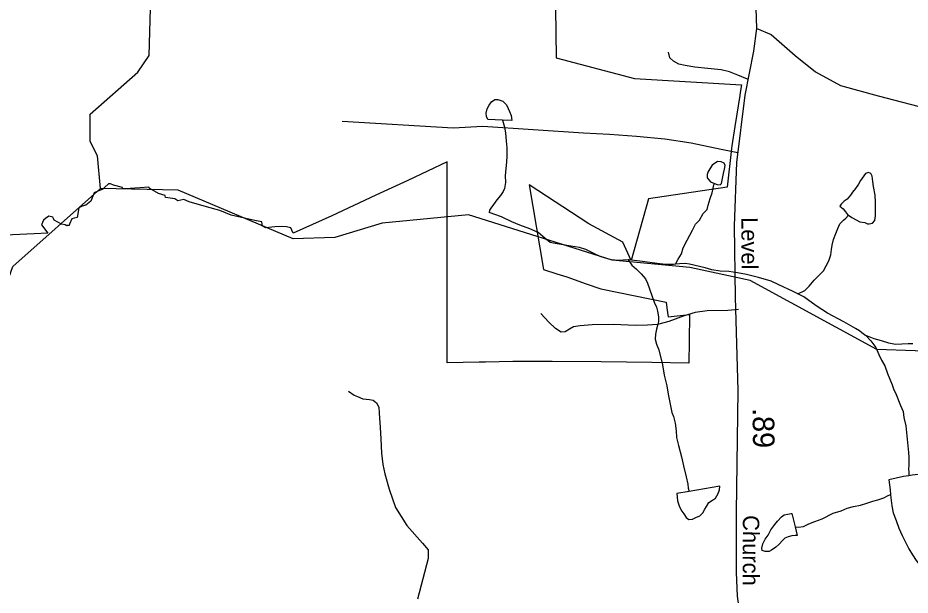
# Model space of a CAD drawing. Extents: x 2001466 to 2224147, y 644118 to 847247.
# Drawn here: x 2024898 to 2030071, y 732621 to 735969 of the extents above; entities that cross this region are included whole.
import ezdxf

# ---------------------------------------------------------------- set-up
doc = ezdxf.new("R2010")
doc.units = 0
for name, color, linetype in [('Exist Boundary Political City Limit New Hole', 7, 'Continuous'), ('Exist Hydrographic Creek Single Shore', 7, 'Continuous'), ('Exist Hydrographic Misc Water Feature', 7, 'Continuous'), ('Exist Road Non-System Type 51', 7, 'Continuous'), ('Exist Road Secondary Mileage Hundredths English Label', 7, 'Continuous'), ('Exist Road Secondary Type 51 Attributed', 7, 'Continuous'), ('Exist Road Secondary Type 51 Label', 7, 'Continuous'), ('Map Preparation Boundary City Limit Buffer Line', 7, 'Continuous')]:
    doc.layers.add(name, color=color, linetype=linetype)

msp = doc.modelspace()

# ---------------------------------------------------------------- linework, layer by layer
at = {"layer": 'Exist Boundary Political City Limit New Hole'}
for points in [[(2028015.2, 736024.8), (2028018.1, 735737.2), (2028472.4, 735617.6), (2029093.5, 735580.1), (2029085.2, 735535.6), (2029082.6, 735519.5), (2029053.9, 735338.4), (2029036.1, 735226.1), (2029034.9, 735212.1), (2029010.6, 734987.8), (2028553, 734918.6), (2028452.5, 734562.4), (2028404.6, 734668.1), (2028208.4, 734774.4), (2027862.1, 735000), (2027944.6, 734510.5), (2028022.9, 734485.5), (2028080.5, 734466.7), (2028192, 734427), (2028276.9, 734397.5), (2028382.2, 734375.5), (2028656.1, 734320.8), (2028660.8, 734287), (2028664.4, 734260.7), (2028668, 734236), (2028791.2, 734248.1), (2028789, 734094.1), (2028788, 733967.2), (2028572.8, 733970.9), (2028280.2, 733974.2), (2027995, 733976.7), (2027767.5, 733976.9), (2027609, 733972.5), (2027571.8, 733971.6), (2027387.6, 733969.2), (2027386.9, 734376.3), (2027386.5, 734694.2), (2027386.1, 734996.5), (2027385.9, 735133.2), (2027159.4, 735025.6), (2026973.1, 734941.6), (2026719.2, 734821.4), (2026493.8, 734720.2), (2026486.2, 734737.2), (2026480.2, 734751), (2026454.6, 734756.2), (2026427.9, 734759.4), (2026387.8, 734757.8), (2026336.2, 734751.9), (2026327.8, 734755.2), (2026318.5, 734760.9), (2026313, 734770.4), (2026313.8, 734775.4), (2026313.4, 734785.4), (2026281.8, 734791.2), (2026245.8, 734799.5), (2026212.8, 734807.2), (2026134, 734825.5), (2026068.8, 734850.9), (2025991.2, 734873), (2025891, 734902.4), (2025861.2, 734916.4), (2025843.2, 734911.7), (2025826.4, 734907.2), (2025808.9, 734918.9), (2025753.5, 734926.5), (2025752.8, 734938.5), (2025712.8, 734951.2), (2025663.4, 734979.8), (2025656.9, 734986.2), (2025605.6, 734982.9), (2025520.6, 734977.7), (2025503.2, 734976.6), (2025504.6, 734985.5), (2025452.4, 734999.5), (2025435.5, 735005.8), (2025423.5, 735006.1), (2025399.6, 734984.3), (2025390.2, 734975.8), (2025357.2, 734961.7), (2025348.4, 734957.7), (2025339.9, 734953.8), (2025320.5, 734906.6), (2025292.8, 734882.1), (2025271.9, 734876.2), (2025252.6, 734866.9), (2025241.4, 734812), (2025225.2, 734807.1), (2025211.8, 734803.1), (2025197.5, 734773.2)], [(2025197.5, 734773.2), (2025194.8, 734765.7), (2025184.2, 734764.6), (2025181.2, 734762.9), (2025173.1, 734768.9), (2025150.4, 734772.6), (2025108.8, 734796.4), (2025105, 734806.2), (2025101.9, 734814.1), (2025077.2, 734818.8), (2025058.1, 734804.5), (2025046, 734795.6), (2025035.2, 734769.6), (2025071.1, 734720.3), (2024992.9, 734716.5), (2024656.5, 734700.5)]]:
    msp.add_lwpolyline(points, dxfattribs=at)
at = {"layer": 'Exist Hydrographic Creek Single Shore'}
for points in [[(2025377.3, 734978.6), (2025360.3, 735169.2), (2025318.3, 735252.1), (2025318.3, 735409.6), (2025593.3, 735653.4), (2025660.3, 735750.5), (2025668.3, 736094.8), (2025868.2, 736159.6), (2025926.3, 736243.8), (2026118.4, 736335), (2026143.2, 736386.9), (2026067.3, 736526.3), (2026084.4, 736617.8), (2026142.4, 736669.1), (2026242.3, 736703.2), (2026276.3, 736768.1), (2026442.4, 736836.9)], [(2024303.3, 733192.6), (2024320.3, 733244.8), (2024411.3, 733318.3), (2024478.4, 733609), (2024553.2, 733735.5), (2024653.3, 733841.7), (2024652.3, 733917.2), (2024536.4, 734018), (2024544.4, 734119.5), (2024794.4, 734317.9), (2024869.4, 734526.3), (2025377.3, 734978.6)], [(2029877.2, 734046.8), (2029143.3, 734445.7), (2028793.3, 734521.7), (2028343.2, 734563.7), (2027510.3, 734826.8), (2027010.4, 734777.9), (2026735.4, 734695), (2026494.3, 734686.7), (2025827.2, 734969.4), (2025377.3, 734978.6)], [(2033045.3, 730983.3), (2033203.4, 731222.8), (2033211.4, 731458.9), (2032461.3, 732622.6), (2032361.2, 732880.5), (2032227.3, 733040.7), (2031552.3, 733415.5), (2030877.3, 733914.8), (2030718.3, 733980.4), (2030543.2, 734023.3), (2029877.2, 734046.8)]]:
    msp.add_lwpolyline(points, dxfattribs=at)
at = {"layer": 'Exist Hydrographic Misc Water Feature'}
for points in [[(2027707.6, 735375.6), (2027623.3, 735379), (2027614.9, 735397.2), (2027612.8, 735416.9), (2027618.8, 735441.4), (2027630.5, 735463.3), (2027644.6, 735481.1), (2027662.7, 735495.5), (2027680.5, 735495.1), (2027708.8, 735485.5), (2027730.7, 735465.3), (2027740.8, 735443.9), (2027749, 735425.7), (2027757, 735403.4), (2027759, 735389.4), (2027761.1, 735373.7), (2027707.6, 735375.6)], [(2027707.6, 735375.6), (2027719.2, 735335.2), (2027725.4, 735303.1), (2027729.5, 735253.8), (2027733.6, 735215.2), (2027731.8, 735169.2), (2027730.1, 735131.5), (2027726.2, 735095.5), (2027722.3, 735053), (2027724.6, 735013.6), (2027718.8, 734979.2), (2027710.8, 734961.3), (2027696.9, 734939.5), (2027675, 734912.8), (2027655.1, 734887), (2027639.1, 734865.1), (2027633.1, 734852.9), (2027629.8, 734840.7)], [(2028936.4, 735007.7), (2028952.8, 735002.4), (2028968.8, 735000.4), (2028976.8, 735008.5), (2028982.6, 735037), (2028988.5, 735066.5), (2028994.5, 735091), (2028998.2, 735113.1), (2028992.4, 735127.1), (2028974.4, 735134.8), (2028954.3, 735136.9), (2028922.5, 735114.6), (2028900.6, 735078.1), (2028893.4, 735061.1), (2028894.6, 735042.2), (2028912.6, 735018), (2028936.4, 735007.7)], [(2029712.4, 734824.5), (2029733.5, 734811.7), (2029779.8, 734786.2), (2029807.7, 734782.4), (2029823.7, 734773.8), (2029833.7, 734774.5), (2029851.8, 734778.2), (2029865.7, 734794.3), (2029869.6, 734820.4), (2029869.2, 734900), (2029867.4, 734940.2), (2029859, 734990.4), (2029854.9, 735020.1), (2029850.8, 735050.5), (2029842.8, 735066.2), (2029828.8, 735072.3), (2029812.6, 735066), (2029782.9, 735025.6), (2029771, 735003.8), (2029753, 734980.3), (2029737, 734957.7), (2029725.1, 734939.9), (2029705.2, 734917.3), (2029687.3, 734905.4), (2029671.1, 734889.3), (2029663.3, 734877.2), (2029683.2, 734861.2), (2029695.3, 734843.7), (2029707.4, 734827.9), (2029712.4, 734824.5)], [(2028711.1, 734540.6), (2028726.5, 734569.8), (2028744.5, 734601.4), (2028754.1, 734635.7), (2028778.1, 734679.5), (2028809.9, 734737.9), (2028825.7, 734772), (2028849.7, 734796.2), (2028871.2, 734834.3), (2028893.4, 734858.4), (2028899.5, 734882.1), (2028911, 734922), (2028923.1, 734954.6), (2028928.8, 734980.7), (2028932.7, 735000.4), (2028936.4, 735007.7)], [(2028436.1, 734565.9), (2028378.5, 734562.2), (2028340.3, 734565.4), (2028304.5, 734576), (2028274.1, 734585.6), (2028244.4, 734599.3), (2028190.3, 734625), (2028154, 734637.3), (2028104.1, 734644.9), (2028047.9, 734654.2), (2028011.9, 734660.7), (2027983.8, 734666.1), (2027953.8, 734692.2), (2027913.6, 734724.2), (2027865.7, 734745.7), (2027807.6, 734767.4), (2027761.3, 734785.5), (2027701.2, 734815.5), (2027629.8, 734840.7)], [(2029420.4, 734367.8), (2029459.5, 734388.3), (2029485, 734412.4), (2029514.9, 734448.7), (2029569, 734502.6), (2029584.6, 734531), (2029598.8, 734559.4), (2029610.6, 734595.2), (2029614.3, 734625.5), (2029618.2, 734650.9), (2029626.2, 734683.5), (2029640, 734717.7), (2029651.9, 734747.8), (2029663.8, 734773.8), (2029683.6, 734795.6), (2029697.6, 734807.6), (2029712.4, 734824.5)], [(2028711.1, 734540.6), (2028698.6, 734539.2), (2028656.5, 734539.2), (2028620.5, 734543.3), (2028574.5, 734549.1), (2028518.3, 734556.8), (2028440.2, 734566.6), (2028436.1, 734565.9)], [(2028436.1, 734565.9), (2028456.6, 734534.3), (2028484.7, 734512.4), (2028511, 734484.8), (2028536.6, 734456.4), (2028548.9, 734430.7), (2028587.4, 734320.8), (2028599.5, 734291), (2028605.7, 734267.2), (2028611.8, 734235.1), (2028611.8, 734208.8), (2028605.9, 734185.1), (2028600.2, 734164.7), (2028594.2, 734134.5), (2028592.4, 734105), (2028600.4, 734076.9), (2028614.5, 734044.7), (2028634.8, 733956.5), (2028645.1, 733897.2), (2028659.4, 733834.6), (2028667.6, 733786.9), (2028690, 733681.4), (2028698, 733657.4), (2028708, 733618.7), (2028714.4, 733573.4), (2028716.6, 733534.9), (2028728.7, 733489.5), (2028744.9, 733423.5), (2028757.2, 733370.8), (2028771.4, 733307.3), (2028781.4, 733265.3), (2028783.7, 733241.4), (2028790, 733222.4)], [(2029420.4, 734367.8), (2029393.1, 734382.3), (2029309.2, 734421.7), (2029265.1, 734441.6), (2029190.7, 734463.5), (2029121, 734481.4), (2029068.9, 734490.7), (2029018.9, 734499.1), (2028968.8, 734500), (2028920.6, 734508.4), (2028882.7, 734519.8), (2028790.6, 734541.4), (2028766.7, 734543.6), (2028734.5, 734543.4), (2028711.1, 734540.6)], [(2029806.3, 734130.2), (2029790.3, 734142.1), (2029776.3, 734153.8), (2029754.4, 734167.5), (2029726.1, 734183.6), (2029686.1, 734205.7), (2029591.8, 734256.9), (2029525.8, 734298.4), (2029453.4, 734350.8), (2029420.4, 734367.8)], [(2030086.6, 734078.6), (2030058.7, 734079.2), (2029984.7, 734074.9), (2029946.5, 734082.3), (2029904.5, 734096.2), (2029862.2, 734107.8), (2029813.2, 734127.5), (2029806.3, 734130.2)], [(2029806.3, 734130.2), (2029813.2, 734127.5), (2029842.8, 734095.9), (2029870.9, 734058.4), (2029888.7, 734016.2), (2029904.9, 733983.9), (2029923.1, 733950.7), (2029939.3, 733906.1), (2029965.6, 733840.8), (2029973.8, 733818.5), (2029989.8, 733784.5), (2030014, 733720.8), (2030030.2, 733686.8), (2030034.3, 733650.7), (2030044.7, 733602.9), (2030061.1, 733448.3), (2030063.2, 733420.4), (2030063.4, 733399.1), (2030063.4, 733372.8), (2030061.4, 733354.8), (2030063.6, 733335.1), (2030063.6, 733313.8)], [(2030063.6, 733313.8), (2030031.6, 733308.7), (2029947.8, 733289.9), (2029953.9, 733232.3), (2029956.6, 733205.2)], [(2030174.5, 732780), (2030179.7, 732797.1), (2030175.6, 732816.9), (2030163.5, 732836.8), (2030149.3, 732860.9), (2030141.3, 732884.8), (2030141.1, 732911), (2030139.3, 732940.6), (2030140.9, 732980.8), (2030138.9, 733021), (2030140.7, 733054.6), (2030146.4, 733090.6), (2030154.4, 733119.1), (2030164.1, 733155), (2030174.1, 733177), (2030188.1, 733198.8), (2030192, 733231.6), (2030193.8, 733259.4), (2030191.8, 733284.9), (2030191.6, 733309.5), (2030191.8, 733327.6), (2030171.7, 733327.2), (2030081.7, 733316.7), (2030063.6, 733313.8)], [(2028790, 733222.4), (2028717.9, 733210.8), (2028722, 733168.9), (2028734.3, 733133.4), (2028746.4, 733109.3), (2028758.2, 733093.5), (2028772.4, 733071), (2028788.4, 733060.9), (2028808.5, 733062.9), (2028828.4, 733071.6), (2028852.4, 733081.8), (2028868.4, 733097.8), (2028880.3, 733119.7), (2028890.1, 733135.9), (2028904.2, 733157.8), (2028924.1, 733172.1), (2028942, 733184.1), (2028957.8, 733210), (2028965.8, 733232), (2028967.6, 733252.5), (2028790, 733222.4)], [(2029403.1, 733018), (2029422.8, 733015.9), (2029452.8, 733020.2), (2029482.5, 733034.4), (2029518.6, 733048.4), (2029560.6, 733064.8), (2029624.4, 733097.1), (2029670.5, 733111), (2029706.2, 733125), (2029742.1, 733135), (2029782.3, 733143.1), (2029820.2, 733153.9), (2029854.2, 733165.5), (2029884, 733173.9), (2029918.2, 733186.3), (2029940.2, 733196.5), (2029956.6, 733205.2)], [(2029956.6, 733205.2), (2029958.2, 733186.3), (2029964.4, 733140.2), (2029972.4, 733098.3), (2029988.8, 733054.4), (2030004.8, 733010.7), (2030025.1, 732966.8), (2030041.3, 732932.8), (2030063.2, 732890.5), (2030083.5, 732854.8), (2030105.6, 732822.4), (2030121.8, 732802.4), (2030141.7, 732790.5), (2030159.8, 732785.2), (2030169.8, 732779.3), (2030174.5, 732780)], [(2029403.1, 733018), (2029415, 732967.7), (2029405, 732968), (2029385.1, 732965.8), (2029362.9, 732959.7), (2029344.9, 732951.1), (2029333, 732939.9), (2029309.2, 732915.8), (2029291.2, 732899.7), (2029267.4, 732883), (2029253.2, 732875.1), (2029245.2, 732875.3), (2029229.3, 732874.8), (2029213.3, 732880.8), (2029211.2, 732893.1), (2029217.2, 732919.3), (2029231.1, 732945.2), (2029246.9, 732969.5), (2029262.9, 732999.6), (2029286.7, 733031.1), (2029302.5, 733051.3), (2029324.6, 733075.4), (2029340.4, 733087.4), (2029362.3, 733091.8), (2029380.4, 733095.5), (2029384.5, 733095.5), (2029403.1, 733018)]]:
    msp.add_lwpolyline(points, dxfattribs=at)
at = {"layer": 'Exist Road Non-System Type 51'}
for points in [[(2029128.2, 735614), (2029071.7, 735637.3), (2029024.1, 735656.3), (2028974.3, 735667.3), (2028898.4, 735674.9), (2028822.6, 735682.4), (2028766.8, 735693.6), (2028728.9, 735700.3), (2028699.3, 735716.9), (2028677.7, 735737.4), (2028670.5, 735769.1)], [(2029071.1, 735186.1), (2028974.8, 735205.3), (2028801.6, 735242.8), (2028648, 735265.9), (2028484.3, 735281.3), (2028328.6, 735292.5), (2028176.7, 735299.6), (2027593.8, 735339.6), (2027421.2, 735330), (2026778.7, 735368.3)], [(2029074.7, 734278.5), (2029013.8, 734272.4), (2028893.7, 734270.8), (2028823.5, 734260.3), (2028761.1, 734241.5), (2028672.4, 734207.3), (2028606.1, 734190.7), (2028548, 734187.9), (2028479.9, 734185.3), (2028350, 734189.9), (2028228, 734188.4), (2028157.9, 734183.8), (2028119.7, 734176.6), (2028095.5, 734163.1), (2028071.1, 734147.6), (2028047.1, 734146.1), (2028015.5, 734166.8), (2027976.3, 734203.6), (2027930.5, 734255.5)], [(2026815.2, 733804.6), (2026847.3, 733780.6), (2026867.2, 733772.6), (2026897.1, 733760.4), (2026937.2, 733756.3), (2026957.2, 733752.3), (2026977.2, 733736.3), (2026991.1, 733712.2), (2026993, 733676.2), (2026998.7, 733594.3), (2027002.6, 733528.2), (2027006.5, 733444.3), (2027014.1, 733378.3), (2027026, 733324.3), (2027049.8, 733236.2), (2027087.7, 733130.2), (2027153.3, 733026), (2027243.1, 732923.8), (2027277, 732883.7), (2027277.1, 732833.1), (2027215.7, 732598.7)]]:
    msp.add_lwpolyline(points, dxfattribs=at)
at = {"layer": 'Exist Road Secondary Type 51 Attributed'}
for points in [[(2029181, 735907.1), (2029178.6, 736024.6), (2029162.5, 736143.8), (2029122.3, 736327.4), (2029029, 736744.4), (2028904, 737190.4), (2028892.1, 737251.6), (2028880.9, 737330.7)], [(2029746.2, 731491.1), (2029563.6, 731670.6), (2029370.5, 731910.5), (2029261.5, 732095.7), (2029164.9, 732291.3), (2029082.9, 732520), (2029070.4, 732615.8), (2029064.8, 732753.5), (2029063.2, 733102.1), (2029074.4, 733807.4), (2029059.1, 734350), (2029052.7, 734762.2), (2029065.6, 735129.3), (2029114.7, 735520.6), (2029163.7, 735775), (2029181, 735907.1)], [(2029181, 735907.1), (2029264.7, 735873.3), (2029403.1, 735750.9), (2029522.2, 735655.9), (2029667, 735577), (2029885.8, 735515.8), (2030538.3, 735346.7)]]:
    msp.add_lwpolyline(points, dxfattribs=at)
at = {"layer": 'Map Preparation Boundary City Limit Buffer Line'}
for points in [[(2028015.2, 736024.8), (2028018.1, 735737.2), (2028472.4, 735617.6), (2029093.5, 735580.1), (2029085.2, 735535.6), (2029082.6, 735519.5), (2029053.9, 735338.4), (2029036.1, 735226.1), (2029034.9, 735212.1), (2029010.6, 734987.8), (2028553, 734918.6), (2028452.5, 734562.4), (2028404.6, 734668.1), (2028208.4, 734774.4), (2027862.1, 735000), (2027944.6, 734510.5), (2028022.9, 734485.5), (2028080.5, 734466.7), (2028192, 734427), (2028276.9, 734397.5), (2028382.2, 734375.5), (2028656.1, 734320.8), (2028660.8, 734287), (2028664.4, 734260.7), (2028668, 734236), (2028791.2, 734248.1), (2028789, 734094.1), (2028788, 733967.2), (2028572.8, 733970.9), (2028280.2, 733974.2), (2027995, 733976.7), (2027767.5, 733976.9), (2027609, 733972.5), (2027571.8, 733971.6), (2027387.6, 733969.2), (2027386.9, 734376.3), (2027386.5, 734694.2), (2027386.1, 734996.5), (2027385.9, 735133.2), (2027159.4, 735025.6), (2026973.1, 734941.6), (2026719.2, 734821.4), (2026493.8, 734720.2), (2026486.2, 734737.2), (2026480.2, 734751), (2026454.6, 734756.2), (2026427.9, 734759.4), (2026387.8, 734757.8), (2026336.2, 734751.9), (2026327.8, 734755.2), (2026318.5, 734760.9), (2026313, 734770.4), (2026313.8, 734775.4), (2026313.4, 734785.4), (2026281.8, 734791.2), (2026245.8, 734799.5), (2026212.8, 734807.2), (2026134, 734825.5), (2026068.8, 734850.9), (2025991.2, 734873), (2025891, 734902.4), (2025861.2, 734916.4), (2025843.2, 734911.7), (2025826.4, 734907.2), (2025808.9, 734918.9), (2025753.5, 734926.5), (2025752.8, 734938.5), (2025712.8, 734951.2), (2025663.4, 734979.8), (2025656.9, 734986.2), (2025605.6, 734982.9), (2025520.6, 734977.7), (2025503.2, 734976.6), (2025504.6, 734985.5), (2025452.4, 734999.5), (2025435.5, 735005.8), (2025423.5, 735006.1), (2025399.6, 734984.3), (2025390.2, 734975.8), (2025357.2, 734961.7), (2025348.4, 734957.7), (2025339.9, 734953.8), (2025320.5, 734906.6), (2025292.8, 734882.1), (2025271.9, 734876.2), (2025252.6, 734866.9), (2025241.4, 734812), (2025225.2, 734807.1), (2025211.8, 734803.1), (2025197.5, 734773.2)], [(2025197.5, 734773.2), (2025194.8, 734765.7), (2025184.2, 734764.6), (2025181.2, 734762.9), (2025173.1, 734768.9), (2025150.4, 734772.6), (2025108.8, 734796.4), (2025105, 734806.2), (2025101.9, 734814.1), (2025077.2, 734818.8), (2025058.1, 734804.5), (2025046, 734795.6), (2025035.2, 734769.6), (2025071.1, 734720.3), (2024992.9, 734716.5), (2024656.5, 734700.5)]]:
    msp.add_lwpolyline(points, dxfattribs=at)

# ---------------------------------------------------------------- texts
at = {"layer": 'Exist Road Secondary Mileage Hundredths English Label'}
msp.add_text('.89', height=125, rotation=270.7923, dxfattribs=at).set_placement((2029156.9, 733705.5))
at = {"layer": 'Exist Road Secondary Type 51 Label'}
for s, rotation, p in [('Level', 270.2222, (2029092, 734813.6)), ('Church', 269.8662, (2029101, 733085.4))]:
    msp.add_text(s, height=95, rotation=rotation, dxfattribs=at).set_placement(p)

doc.saveas('drawing.dxf')
